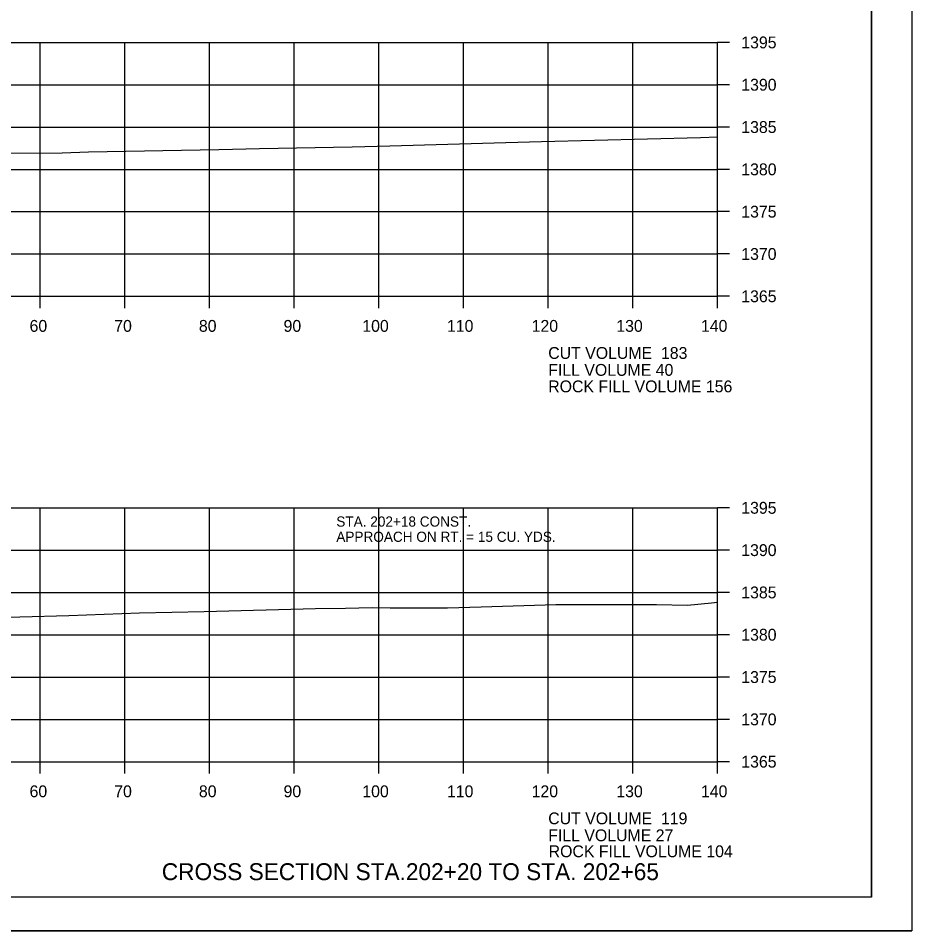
# Model space of a CAD drawing. Extents: x 1374311 to 1383814, y 384102 to 406278.
# Drawn here: x 1382697.5 to 1382803, y 402438.4 to 402546.2 of the extents above; entities that cross this region are included whole.
import ezdxf

# ---------------------------------------------------------------- set-up
doc = ezdxf.new("R2010")
doc.units = 0
for name, color, linetype in [('R_Axis', 7, 'Continuous'), ('R_Axis Annot', 7, 'Continuous'), ('R_Border', 7, 'Continuous'), ('R_Border Notes', 7, 'Continuous'), ('R_Draft', 7, 'Continuous'), ('R_Exist Surface', 7, 'Continuous'), ('R_Fin Surface', 7, 'Continuous'), ('R_Grid', 7, 'Continuous'), ('R_No Plot', 7, 'Continuous')]:
    doc.layers.add(name, color=color, linetype=linetype)

msp = doc.modelspace()

# ---------------------------------------------------------------- linework, layer by layer
at = {"layer": 'R_Axis'}
for p, q in [((1382780.07, 402513.33), (1382780.07, 402543.33)), ((1382781.47, 402543.33), (1382780.07, 402543.33)), ((1382781.47, 402538.33), (1382780.07, 402538.33)), ((1382781.47, 402533.33), (1382780.07, 402533.33)), ((1382781.47, 402528.33), (1382780.07, 402528.33)), ((1382781.47, 402523.33), (1382780.07, 402523.33)), ((1382781.47, 402518.33), (1382780.07, 402518.33)), ((1382500.07, 402513.33), (1382780.07, 402513.33)), ((1382700.07, 402511.93), (1382700.07, 402513.33)), ((1382710.07, 402511.93), (1382710.07, 402513.33)), ((1382720.07, 402511.93), (1382720.07, 402513.33)), ((1382730.07, 402511.93), (1382730.07, 402513.33)), ((1382740.07, 402511.93), (1382740.07, 402513.33)), ((1382750.07, 402511.93), (1382750.07, 402513.33)), ((1382760.07, 402511.93), (1382760.07, 402513.33)), ((1382770.07, 402511.93), (1382770.07, 402513.33)), ((1382780.07, 402511.93), (1382780.07, 402513.33)), ((1382781.47, 402513.33), (1382780.07, 402513.33)), ((1382780.07, 402458.33), (1382780.07, 402488.33)), ((1382781.47, 402488.33), (1382780.07, 402488.33)), ((1382781.47, 402483.33), (1382780.07, 402483.33)), ((1382781.47, 402478.33), (1382780.07, 402478.33)), ((1382781.47, 402473.33), (1382780.07, 402473.33)), ((1382781.47, 402468.33), (1382780.07, 402468.33)), ((1382781.47, 402463.33), (1382780.07, 402463.33)), ((1382500.07, 402458.33), (1382780.07, 402458.33)), ((1382700.07, 402456.93), (1382700.07, 402458.33)), ((1382710.07, 402456.93), (1382710.07, 402458.33)), ((1382720.07, 402456.93), (1382720.07, 402458.33)), ((1382730.07, 402456.93), (1382730.07, 402458.33)), ((1382740.07, 402456.93), (1382740.07, 402458.33)), ((1382750.07, 402456.93), (1382750.07, 402458.33)), ((1382760.07, 402456.93), (1382760.07, 402458.33)), ((1382770.07, 402456.93), (1382770.07, 402458.33)), ((1382780.07, 402456.93), (1382780.07, 402458.33)), ((1382781.47, 402458.33), (1382780.07, 402458.33))]:
    msp.add_line(p, q, dxfattribs=at)
at = {"layer": 'R_Border'}
for q in [(1382798.25, 402647.79), (1382482.07, 402442.33)]:
    msp.add_line((1382798.25, 402442.33), q, dxfattribs=at)
at = {"layer": 'R_Exist Surface'}
for points in [[(1382691.43, 402530.23), (1382702.67, 402530.3), (1382705.78, 402530.39), (1382721.17, 402530.68), (1382725.97, 402530.8), (1382736.93, 402530.99), (1382741.37, 402531.1), (1382755.07, 402531.49), (1382759.26, 402531.62), (1382778.05, 402532.1), (1382780.07, 402532.16)], [(1382689.98, 402475.2), (1382697.65, 402475.45), (1382703.45, 402475.61), (1382711.8, 402475.91), (1382719.44, 402476.09), (1382732.58, 402476.43), (1382736.13, 402476.48), (1382739.28, 402476.54), (1382741.4, 402476.53), (1382748.18, 402476.51), (1382752.13, 402476.62), (1382760.96, 402476.92), (1382762.1, 402476.92), (1382766.45, 402476.91), (1382772.86, 402476.89), (1382776.5, 402476.83), (1382779.34, 402477.11), (1382780.07, 402477.18)]]:
    msp.add_lwpolyline(points, dxfattribs=at)
at = {"layer": 'R_Grid'}
for p, q in [((1382500.07, 402543.33), (1382780.07, 402543.33)), ((1382700.07, 402513.33), (1382700.07, 402543.33)), ((1382710.07, 402513.33), (1382710.07, 402543.33)), ((1382720.07, 402513.33), (1382720.07, 402543.33)), ((1382730.07, 402513.33), (1382730.07, 402543.33)), ((1382740.07, 402513.33), (1382740.07, 402543.33)), ((1382750.07, 402513.33), (1382750.07, 402543.33)), ((1382760.07, 402513.33), (1382760.07, 402543.33)), ((1382770.07, 402513.33), (1382770.07, 402543.33)), ((1382780.07, 402513.33), (1382780.07, 402543.33)), ((1382500.07, 402538.33), (1382780.07, 402538.33)), ((1382500.07, 402533.33), (1382780.07, 402533.33)), ((1382500.07, 402528.33), (1382780.07, 402528.33)), ((1382500.07, 402523.33), (1382780.07, 402523.33)), ((1382500.07, 402518.33), (1382780.07, 402518.33)), ((1382500.07, 402513.33), (1382780.07, 402513.33)), ((1382500.07, 402488.33), (1382780.07, 402488.33)), ((1382700.07, 402458.33), (1382700.07, 402488.33)), ((1382710.07, 402458.33), (1382710.07, 402488.33)), ((1382720.07, 402458.33), (1382720.07, 402488.33)), ((1382730.07, 402458.33), (1382730.07, 402488.33)), ((1382740.07, 402458.33), (1382740.07, 402488.33)), ((1382750.07, 402458.33), (1382750.07, 402488.33)), ((1382760.07, 402458.33), (1382760.07, 402488.33)), ((1382770.07, 402458.33), (1382770.07, 402488.33)), ((1382780.07, 402458.33), (1382780.07, 402488.33)), ((1382500.07, 402483.33), (1382780.07, 402483.33)), ((1382500.07, 402478.33), (1382780.07, 402478.33)), ((1382500.07, 402473.33), (1382780.07, 402473.33)), ((1382500.07, 402468.33), (1382780.07, 402468.33)), ((1382500.07, 402463.33), (1382780.07, 402463.33)), ((1382500.07, 402458.33), (1382780.07, 402458.33))]:
    msp.add_line(p, q, dxfattribs=at)
at = {"layer": 'R_No Plot'}
msp.add_line((1382469.67, 402438.35), (1382803, 402438.35), dxfattribs=at)
for points in [[(1382469.66, 402651.69), (1382803, 402651.69), (1382803, 402438.35), (1382469.66, 402438.35)], [(1382715.99, 402647.79), (1382715.99, 402637.91), (1382751.72, 402637.91), (1382751.72, 402634.99), (1382774.92, 402634.99), (1382774.92, 402610.66), (1382798.25, 402610.66), (1382798.25, 402442.33), (1382482.07, 402442.33), (1382482.07, 402647.79)]]:
    msp.add_lwpolyline(points, close=True, dxfattribs=at)

# ---------------------------------------------------------------- texts
at = {"layer": 'R_Axis Annot'}
for s, p in [('1395', (1382782.87, 402542.63)), ('1390', (1382782.87, 402537.63)), ('1385', (1382782.87, 402532.63)), ('1380', (1382782.87, 402527.63)), ('1375', (1382782.87, 402522.63)), ('1370', (1382782.87, 402517.63)), ('1365', (1382782.87, 402512.63)), ('60', (1382698.81, 402509.13)), ('70', (1382708.81, 402509.13)), ('80', (1382718.81, 402509.13)), ('90', (1382728.81, 402509.13)), ('100', (1382738.11, 402509.13)), ('110', (1382748.11, 402509.13)), ('120', (1382758.11, 402509.13)), ('130', (1382768.11, 402509.13)), ('140', (1382778.11, 402509.13)), ('CUT VOLUME  183', (1382760.07, 402505.93)), ('FILL VOLUME 40', (1382760.07, 402503.93)), ('1395', (1382782.87, 402487.63)), ('1390', (1382782.87, 402482.63)), ('1385', (1382782.87, 402477.63)), ('1380', (1382782.87, 402472.63)), ('1375', (1382782.87, 402467.63)), ('1370', (1382782.87, 402462.63)), ('1365', (1382782.87, 402457.63)), ('60', (1382698.81, 402454.13)), ('70', (1382708.81, 402454.13)), ('80', (1382718.81, 402454.13)), ('90', (1382728.81, 402454.13)), ('100', (1382738.11, 402454.13)), ('110', (1382748.11, 402454.13)), ('120', (1382758.11, 402454.13)), ('130', (1382768.11, 402454.13)), ('140', (1382778.11, 402454.13)), ('CUT VOLUME  119', (1382760.07, 402450.93)), ('FILL VOLUME 27', (1382760.07, 402448.93))]:
    msp.add_text(s, height=1.4, dxfattribs=at).set_placement(p)
at = {"layer": 'R_Border Notes'}
for s, p in [('STA. 202+18 CONST.', (1382735.04, 402486.11)), ('APPROACH ON RT. = 15 CU. YDS.', (1382735.04, 402484.31))]:
    msp.add_text(s, height=1.2, dxfattribs=at).set_placement(p)
at = {"layer": 'R_Draft'}
msp.add_text('CROSS SECTION STA.202+20 TO STA. 202+65', height=2, dxfattribs=at).set_placement((1382714.43, 402444.33))
at = {"layer": 'R_Fin Surface'}
for s, p in [('ROCK FILL VOLUME 156', (1382760.07, 402501.98)), ('ROCK FILL VOLUME 104', (1382760.12, 402447.04))]:
    msp.add_text(s, height=1.4, dxfattribs=at).set_placement(p)

doc.saveas('drawing.dxf')
